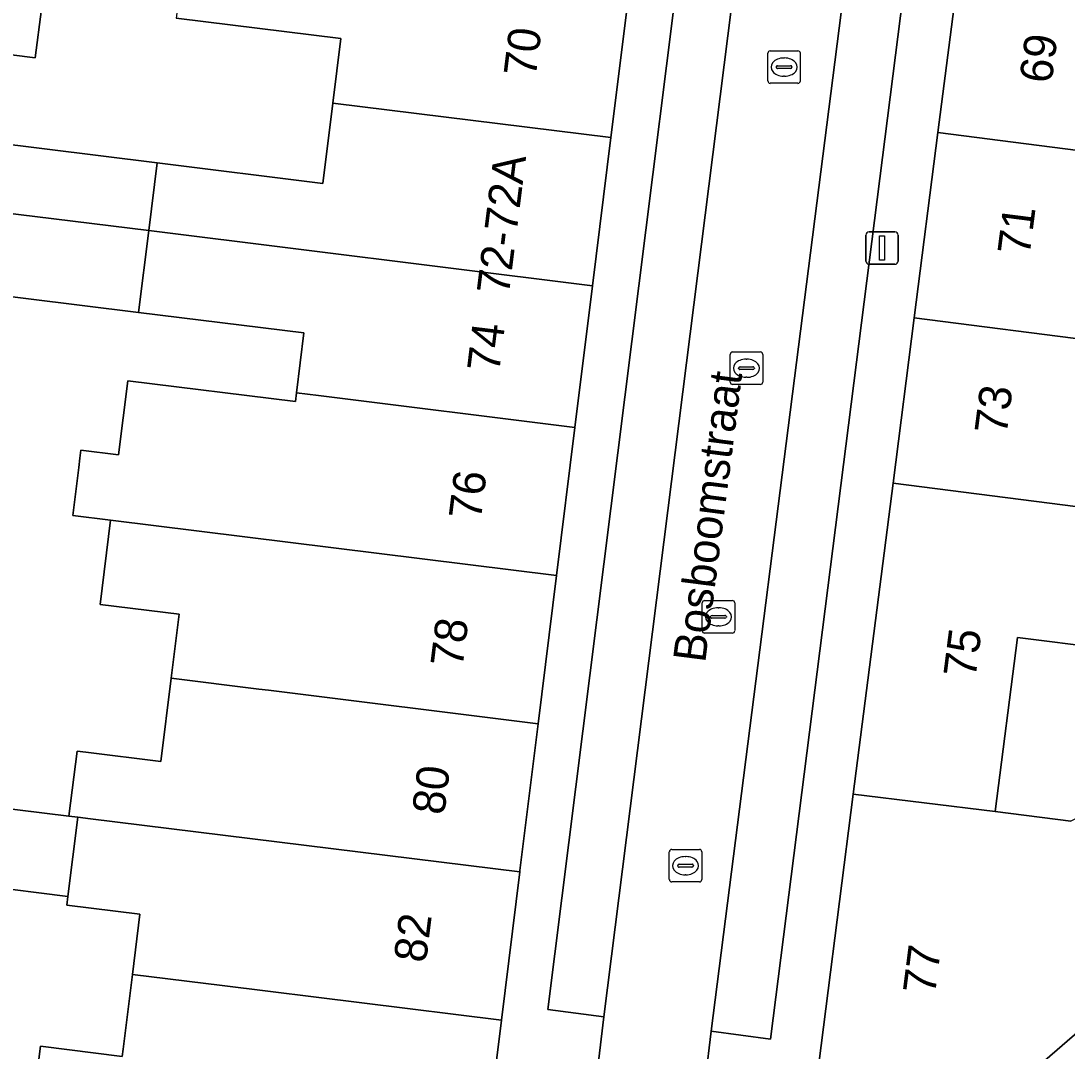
# Model space of a CAD drawing. Extents: x 162172 to 163187, y 382874 to 383685.
# Drawn here: x 162704 to 162736.21, y 383341.7 to 383373.42 of the extents above; entities that cross this region are included whole.
import ezdxf

# ---------------------------------------------------------------- set-up
doc = ezdxf.new("R2010")
doc.units = 0
for name, color, linetype in [('IMGEO_Erf', 7, 'Continuous'), ('IMGEO_Kolk', 7, 'Continuous'), ('IMGEO_Lichtmast', 7, 'Continuous'), ('IMGEO_Openbare_ruimte_label', 7, 'Continuous'), ('IMGEO_Pand', 7, 'Continuous'), ('IMGEO_Pand_nummerreeks', 7, 'Continuous'), ('IMGEO_Parkeervlak_open', 7, 'Continuous'), ('IMGEO_Voetpad_open', 7, 'Continuous'), ('IMGEO_Woonerf_open', 7, 'Continuous')]:
    doc.layers.add(name, color=color, linetype=linetype)

msp = doc.modelspace()

# ---------------------------------------------------------------- linework, layer by layer
at = {"layer": 'IMGEO_Erf'}
for points in [[(162705.022, 383376.787), (162704.444, 383372.285), (162701.266, 383372.681)], [(162701.249, 383369.907), (162708.196, 383369.046), (162713.296, 383368.414), (162713.603, 383370.889), (162713.849, 383372.875), (162708.785, 383373.503)], [(162703.139, 383349.225), (162705.482, 383348.935), (162705.729, 383350.939), (162706, 383350.905), (162708.314, 383350.618), (162708.631, 383353.18), (162708.876, 383355.15), (162706.439, 383355.452), (162706.76, 383358.044), (162705.602, 383358.188), (162705.785, 383359.67), (162705.821, 383359.956), (162705.851, 383360.2), (162707.009, 383360.056), (162707.292, 383362.341), (162712.451, 383361.701), (162712.484, 383361.966), (162712.712, 383363.809), (162707.625, 383364.439), (162700.678, 383365.299)], [(162737.298, 383354.101), (162734.686, 383354.435), (162734, 383349.079), (162736.323, 383348.782)], [(162701.346, 383340.184), (162704.35, 383339.812), (162704.603, 383341.849), (162707.122, 383341.536), (162707.15, 383341.757), (162707.433, 383344.062), (162707.66, 383345.912), (162705.416, 383346.19), (162705.449, 383346.46), (162702.837, 383346.784)]]:
    msp.add_lwpolyline(points, dxfattribs=at)
at = {"layer": 'IMGEO_Kolk'}
for p, q in [((162726.997, 383371.57), (162726.997, 383372.422)), ((162727.072, 383372.496), (162727.924, 383372.496)), ((162727.998, 383372.422), (162727.998, 383371.57)), ((162727.485, 383372.276), (162727.51, 383372.276)), ((162727.256, 383371.99), (162727.256, 383372.002)), ((162727.694, 383371.953), (162727.296, 383371.953)), ((162727.299, 383372.039), (162727.697, 383372.039)), ((162727.74, 383372.002), (162727.74, 383371.99)), ((162727.924, 383371.496), (162727.072, 383371.496)), ((162727.508, 383371.716), (162727.483, 383371.716)), ((162725.839, 383362.298), (162725.839, 383363.15)), ((162725.914, 383363.224), (162726.766, 383363.224)), ((162726.84, 383363.15), (162726.84, 383362.298)), ((162726.098, 383362.718), (162726.098, 383362.73)), ((162726.141, 383362.767), (162726.539, 383362.767)), ((162726.327, 383363.004), (162726.352, 383363.004)), ((162726.582, 383362.73), (162726.582, 383362.718)), ((162726.536, 383362.681), (162726.138, 383362.681)), ((162726.35, 383362.444), (162726.325, 383362.444)), ((162726.766, 383362.224), (162725.914, 383362.224)), ((162724.977, 383354.644), (162724.977, 383355.496)), ((162725.052, 383355.57), (162725.904, 383355.57)), ((162725.465, 383355.35), (162725.49, 383355.35)), ((162725.978, 383355.496), (162725.978, 383354.644)), ((162725.236, 383355.064), (162725.236, 383355.076)), ((162725.674, 383355.027), (162725.276, 383355.027)), ((162725.279, 383355.113), (162725.677, 383355.113)), ((162725.72, 383355.076), (162725.72, 383355.064)), ((162725.488, 383354.79), (162725.463, 383354.79)), ((162725.904, 383354.57), (162725.052, 383354.57)), ((162723.965, 383346.982), (162723.965, 383347.834)), ((162724.04, 383347.908), (162724.892, 383347.908)), ((162724.453, 383347.688), (162724.478, 383347.688)), ((162724.966, 383347.834), (162724.966, 383346.982)), ((162724.224, 383347.402), (162724.224, 383347.414)), ((162724.662, 383347.365), (162724.264, 383347.365)), ((162724.267, 383347.451), (162724.665, 383347.451)), ((162724.708, 383347.414), (162724.708, 383347.402)), ((162724.476, 383347.128), (162724.451, 383347.128)), ((162724.892, 383346.908), (162724.04, 383346.908))]:
    msp.add_line(p, q, dxfattribs=at)
for points in [[(162726.997, 383371.57), (162726.997, 383372.422)], [(162727.072, 383372.496), (162727.924, 383372.496)], [(162727.998, 383372.422), (162727.998, 383371.57)], [(162727.924, 383371.496), (162727.072, 383371.496)], [(162725.839, 383362.298), (162725.839, 383363.15)], [(162725.914, 383363.224), (162726.766, 383363.224)], [(162726.84, 383363.15), (162726.84, 383362.298)], [(162726.766, 383362.224), (162725.914, 383362.224)], [(162724.977, 383354.644), (162724.977, 383355.496)], [(162725.052, 383355.57), (162725.904, 383355.57)], [(162725.978, 383355.496), (162725.978, 383354.644)], [(162725.904, 383354.57), (162725.052, 383354.57)], [(162723.965, 383346.982), (162723.965, 383347.834)], [(162724.04, 383347.908), (162724.892, 383347.908)], [(162724.966, 383347.834), (162724.966, 383346.982)], [(162724.892, 383346.908), (162724.04, 383346.908)]]:
    msp.add_lwpolyline(points, dxfattribs=at)
for centre, radius, start, end in [((162727.074, 383372.42), 0.0765, 91.552, 178.448), ((162727.074, 383372.42), 0.0765, 91.552, 178.448), ((162727.922, 383372.42), 0.0765, 1.552, 88.448), ((162727.922, 383372.42), 0.0765, 1.552, 88.448), ((162727.296, 383371.999), 0.0403, 85.8775, 175.7526), ((162727.293, 383371.989), 0.0366, 178.938, 274.7102), ((162727.697, 383371.996), 0.043, 264.8664, 352.4533), ((162727.701, 383372.001), 0.0386, 1.7309, 96.639), ((162727.074, 383371.572), 0.0765, 181.552, 268.448), ((162727.074, 383371.572), 0.0765, 181.552, 268.448), ((162727.922, 383371.572), 0.0765, 271.552, 358.448), ((162727.922, 383371.572), 0.0765, 271.552, 358.448), ((162725.916, 383363.148), 0.0765, 91.552, 178.448), ((162725.916, 383363.148), 0.0765, 91.552, 178.448), ((162726.764, 383363.148), 0.0765, 1.552, 88.448), ((162726.764, 383363.148), 0.0765, 1.552, 88.448), ((162726.138, 383362.727), 0.0403, 85.8775, 175.7526), ((162726.543, 383362.729), 0.0386, 1.7309, 96.639), ((162726.135, 383362.717), 0.0366, 178.938, 274.7102), ((162726.539, 383362.724), 0.043, 264.8664, 352.4533), ((162725.916, 383362.3), 0.0765, 181.552, 268.448), ((162725.916, 383362.3), 0.0765, 181.552, 268.448), ((162726.764, 383362.3), 0.0765, 271.552, 358.448), ((162726.764, 383362.3), 0.0765, 271.552, 358.448), ((162725.054, 383355.494), 0.0765, 91.552, 178.448), ((162725.054, 383355.494), 0.0765, 91.552, 178.448), ((162725.902, 383355.494), 0.0765, 1.552, 88.448), ((162725.902, 383355.494), 0.0765, 1.552, 88.448), ((162725.276, 383355.073), 0.0403, 85.8775, 175.7526), ((162725.273, 383355.063), 0.0366, 178.938, 274.7102), ((162725.677, 383355.07), 0.043, 264.8664, 352.4533), ((162725.681, 383355.075), 0.0386, 1.7309, 96.639), ((162725.054, 383354.646), 0.0765, 181.552, 268.448), ((162725.054, 383354.646), 0.0765, 181.552, 268.448), ((162725.902, 383354.646), 0.0765, 271.552, 358.448), ((162725.902, 383354.646), 0.0765, 271.552, 358.448), ((162724.042, 383347.832), 0.0765, 91.552, 178.448), ((162724.042, 383347.832), 0.0765, 91.552, 178.448), ((162724.89, 383347.832), 0.0765, 1.552, 88.448), ((162724.89, 383347.832), 0.0765, 1.552, 88.448), ((162724.264, 383347.411), 0.0403, 85.8775, 175.7526), ((162724.261, 383347.401), 0.0366, 178.938, 274.7102), ((162724.665, 383347.408), 0.043, 264.8664, 352.4533), ((162724.669, 383347.413), 0.0386, 1.7309, 96.639), ((162724.042, 383346.984), 0.0765, 181.552, 268.448), ((162724.042, 383346.984), 0.0765, 181.552, 268.448), ((162724.89, 383346.984), 0.0765, 271.552, 358.448), ((162724.89, 383346.984), 0.0765, 271.552, 358.448)]:
    msp.add_arc(centre, radius, start, end, dxfattribs=at)
for centre, major_axis, ratio, start_param, end_param in [((162727.484, 383371.996), (-0.387, 0.002), 0.722429, 4.712389, 7.853982), ((162727.509, 383371.996), (-0.39, 0.002), 0.717154, 1.570796, 4.712389), ((162726.326, 383362.724), (-0.387, 0.002), 0.722429, 4.712389, 7.853982), ((162726.351, 383362.724), (-0.39, 0.002), 0.717154, 1.570796, 4.712389), ((162725.464, 383355.07), (-0.387, 0.002), 0.722429, 4.712389, 7.853982), ((162725.489, 383355.07), (-0.39, 0.002), 0.717154, 1.570796, 4.712389), ((162724.452, 383347.408), (-0.387, 0.002), 0.722429, 4.712389, 7.853982), ((162724.477, 383347.408), (-0.39, 0.002), 0.717154, 1.570796, 4.712389)]:
    msp.add_ellipse(centre, major_axis=major_axis, ratio=ratio, start_param=start_param, end_param=end_param, dxfattribs=at)
at = {"layer": 'IMGEO_Lichtmast'}
for p, q in [((162730.118, 383366.925), (162730.908, 383366.925)), ((162730.908, 383366.925), (162730.118, 383366.925)), ((162730.018, 383366.025), (162730.018, 383366.825)), ((162730.018, 383366.825), (162730.018, 383366.025)), ((162731.008, 383366.825), (162731.008, 383366.025)), ((162731.008, 383366.025), (162731.008, 383366.825)), ((162730.908, 383365.925), (162730.118, 383365.925)), ((162730.118, 383365.925), (162730.908, 383365.925))]:
    msp.add_line(p, q, dxfattribs=at)
msp.add_lwpolyline([(162730.438, 383366.8), (162730.588, 383366.8), (162730.588, 383366.05), (162730.438, 383366.05), (162730.438, 383366.8)], dxfattribs=at)
for centre, start, end in [((162730.118, 383366.825), 90, 180), ((162730.118, 383366.825), 90, 180), ((162730.908, 383366.825), 0, 90), ((162730.908, 383366.825), 360, 90), ((162730.118, 383366.025), 180, 270), ((162730.118, 383366.025), 180, 270), ((162730.908, 383366.025), 270, 0), ((162730.908, 383366.025), 270, 0)]:
    msp.add_arc(centre, 0.1, start, end, dxfattribs=at)
at = {"layer": 'IMGEO_Pand'}
for points in [[(162705.022, 383376.787), (162701.827, 383377.183), (162701.266, 383372.681), (162704.444, 383372.285)], [(162722.755, 383374.589), (162709.128, 383376.278), (162708.785, 383373.503), (162713.849, 383372.875), (162713.603, 383370.889), (162722.165, 383369.828)], [(162741.338, 383373.136), (162744.262, 383372.761), (162744.511, 383374.711), (162743.8, 383374.802), (162733.029, 383376.181), (162732.235, 383369.982), (162740.794, 383368.886)], [(162721.6, 383365.266), (162722.165, 383369.828), (162713.603, 383370.889), (162713.296, 383368.414), (162708.196, 383369.046), (162707.937, 383366.96)], [(162708.196, 383369.046), (162701.249, 383369.907), (162700.991, 383367.821), (162707.937, 383366.96)], [(162740.794, 383368.886), (162732.235, 383369.982), (162731.506, 383364.279), (162743.061, 383362.8), (162743.338, 383364.965), (162740.342, 383365.348)], [(162707.937, 383366.96), (162700.991, 383367.821), (162700.678, 383365.299), (162707.625, 383364.439)], [(162721.6, 383365.266), (162707.937, 383366.96), (162707.625, 383364.439), (162712.712, 383363.809), (162712.484, 383361.966), (162713.166, 383361.881), (162721.059, 383360.903)], [(162743.061, 383362.8), (162731.506, 383364.279), (162730.854, 383359.187), (162737.834, 383358.294), (162739.47, 383358.085), (162739.867, 383361.189), (162742.806, 383360.813)], [(162721.059, 383360.903), (162713.166, 383361.881), (162712.484, 383361.966), (162712.451, 383361.701), (162707.292, 383362.341), (162707.009, 383360.056), (162705.851, 383360.2), (162705.821, 383359.956), (162705.785, 383359.67), (162705.602, 383358.188), (162706.76, 383358.044), (162720.493, 383356.341)], [(162734.686, 383354.435), (162737.298, 383354.101), (162737.799, 383358.02), (162737.834, 383358.294), (162730.854, 383359.187), (162729.628, 383349.61), (162734, 383349.079)], [(162720.493, 383356.341), (162706.76, 383358.044), (162706.439, 383355.452), (162708.876, 383355.15), (162708.631, 383353.18), (162711.332, 383352.845), (162711.627, 383352.808), (162719.928, 383351.779)], [(162719.928, 383351.779), (162711.627, 383352.808), (162711.332, 383352.845), (162708.631, 383353.18), (162708.314, 383350.618), (162706, 383350.905), (162705.729, 383350.939), (162705.482, 383348.935), (162705.752, 383348.902), (162706.146, 383348.853), (162719.362, 383347.217), (162719.367, 383347.259)], [(162730.584, 383337.129), (162736.971, 383342.661), (162737.577, 383341.983), (162741.724, 383345.689), (162738.157, 383349.666), (162736.323, 383348.782), (162734, 383349.079), (162729.628, 383349.61), (162728.36, 383339.697)], [(162705.752, 383348.902), (162705.482, 383348.935), (162703.139, 383349.225), (162702.837, 383346.784), (162705.449, 383346.46)], [(162719.362, 383347.217), (162706.146, 383348.853), (162705.752, 383348.902), (162705.449, 383346.46), (162705.416, 383346.19), (162707.66, 383345.912), (162707.433, 383344.062), (162710.196, 383343.72), (162718.797, 383342.654)], [(162742.469, 383346.154), (162741.825, 383345.576), (162741.724, 383345.689), (162737.577, 383341.983), (162736.971, 383342.661), (162730.584, 383337.129), (162734.156, 383333.004), (162745.333, 383342.993)], [(162718.797, 383342.654), (162710.196, 383343.72), (162707.433, 383344.062), (162707.15, 383341.757), (162707.122, 383341.536), (162704.603, 383341.849), (162704.35, 383339.812), (162718.231, 383338.092)]]:
    msp.add_lwpolyline(points, close=True, dxfattribs=at)
at = {"layer": 'IMGEO_Parkeervlak_open'}
for points in [[(162721.945, 383342.755), (162728.889, 383397.652), (162727.106, 383397.755), (162720.225, 383342.985)], [(162725.256, 383342.312), (162727.077, 383342.068), (162734.046, 383396.932), (162732.253, 383397.166)]]:
    msp.add_lwpolyline(points, close=True, dxfattribs=at)
at = {"layer": 'IMGEO_Voetpad_open'}
for points in [[(162723.651, 383333.101), (162716.666, 383326.845), (162718.005, 383325.416), (162729.204, 383335.445), (162730.584, 383337.129), (162728.36, 383339.697), (162729.628, 383349.61), (162730.854, 383359.187), (162731.506, 383364.279), (162732.235, 383369.982), (162733.029, 383376.181), (162733.746, 383381.785), (162734.425, 383387.093), (162735.137, 383392.66), (162735.762, 383397.544), (162736.167, 383400.709)], [(162732.558, 383399.737), (162732.503, 383399.269), (162732.253, 383397.166), (162734.046, 383396.932), (162727.077, 383342.068), (162725.256, 383342.312), (162724.384, 383335.025)], [(162721.234, 383336.735), (162721.945, 383342.755), (162720.225, 383342.985), (162727.106, 383397.755)], [(162722.755, 383374.589), (162722.165, 383369.828), (162721.6, 383365.266), (162721.059, 383360.903), (162720.493, 383356.341), (162719.928, 383351.779), (162719.367, 383347.259), (162719.362, 383347.217), (162718.797, 383342.654), (162718.231, 383338.092), (162718.117, 383337.17), (162713.487, 383332.918), (162707.584, 383327.496), (162710.992, 383326.273), (162711.44, 383326.677), (162710.275, 383327.97), (162719.08, 383336.142), (162720.319, 383334.831)]]:
    msp.add_lwpolyline(points, dxfattribs=at)
at = {"layer": 'IMGEO_Woonerf_open'}
for points in [[(162728.889, 383397.652), (162721.945, 383342.755), (162721.234, 383336.735)], [(162724.384, 383335.025), (162725.256, 383342.312), (162732.253, 383397.166)]]:
    msp.add_lwpolyline(points, dxfattribs=at)

# ---------------------------------------------------------------- texts
at = {"layer": 'IMGEO_Openbare_ruimte_label'}
msp.add_text('Bosboomstraat', height=1, rotation=82.7044, dxfattribs=at).set_placement((162725.068, 383353.634))
at = {"layer": 'IMGEO_Pand_nummerreeks'}
for s, rotation, p in [('70', 82.9326, (162719.851, 383371.666)), ('69', 82.7065, (162735.732, 383371.468)), ('72-72A', 82.8871, (162719.023, 383364.96)), ('71', 82.708, (162735.054, 383366.173)), ('74', 82.9299, (162718.725, 383362.574)), ('73', 82.7065, (162734.348, 383360.654)), ('76', 82.9299, (162718.161, 383358.03)), ('78', 82.9299, (162717.598, 383353.489)), ('75', 82.7122, (162733.39, 383353.163)), ('80', 82.9299, (162717.034, 383348.945)), ('82', 82.9299, (162716.47, 383344.395)), ('77', 82.705, (162732.143, 383343.417))]:
    msp.add_text(s, height=1, rotation=rotation, dxfattribs=at).set_placement(p)

doc.saveas('drawing.dxf')
